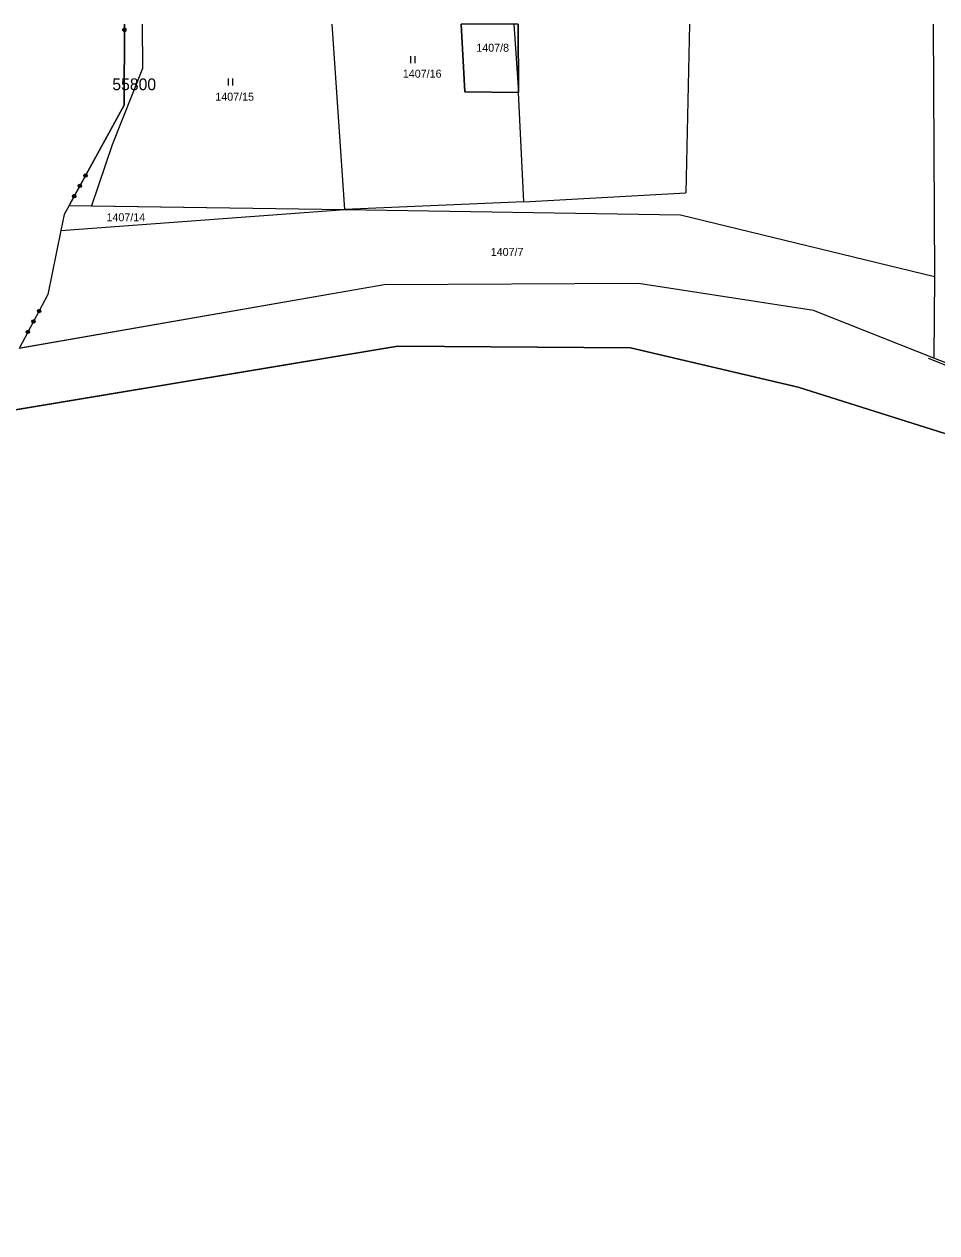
# Model space of a CAD drawing. Extents: x -779618 to -776429, y -1144546 to -1143350.
# Drawn here: x -778669.3 to -778475.5, y -1143606.4 to -1143349.7 of the extents above; entities that cross this region are included whole.
import ezdxf

# ---------------------------------------------------------------- set-up
doc = ezdxf.new("R2010")
doc.units = 0
for name, color, linetype in [('1', 7, 'Continuous'), ('11', 7, 'Continuous'), ('2', 7, 'Continuous'), ('3', 7, 'Continuous'), ('4', 7, 'Continuous')]:
    doc.layers.add(name, color=color, linetype=linetype)

msp = doc.modelspace()

# ---------------------------------------------------------------- linework, layer by layer
at = {"layer": '1'}
for p, q in [((-778648, -1143349.66), (-778648.07, -1143366.86)), ((-778601.22, -1143389.03), (-778603.9, -1143349.66)), ((-778575.7, -1143364.05), (-778576.52, -1143349.66)), ((-778565.31, -1143349.66), (-778564.32, -1143364.15)), ((-778564.36, -1143349.66), (-778564.32, -1143364.15)), ((-778527.99, -1143349.66), (-778528.77, -1143385.48)), ((-778476.27, -1143349.66), (-778475.97, -1143403.25)), ((-778564.32, -1143364.15), (-778575.7, -1143364.05)), ((-778563.16, -1143387.37), (-778564.32, -1143364.15)), ((-778648.07, -1143366.86), (-778659.74, -1143388.14)), ((-778563.16, -1143387.37), (-778528.77, -1143385.48)), ((-778659.74, -1143388.14), (-778660.8, -1143390.07)), ((-778659.74, -1143388.14), (-778601.22, -1143389.03)), ((-778563.16, -1143387.37), (-778601.22, -1143389.03)), ((-778661.5, -1143393.5), (-778601.22, -1143389.03)), ((-778660.8, -1143390.07), (-778661.5, -1143393.5)), ((-778601.22, -1143389.03), (-778529.9, -1143390.12)), ((-778529.9, -1143390.12), (-778475.97, -1143403.25)), ((-778661.5, -1143393.5), (-778664.27, -1143407.08)), ((-778475.97, -1143403.25), (-778476.13, -1143420.57)), ((-778592.85, -1143405), (-778670.33, -1143418.53)), ((-778538.84, -1143404.75), (-778592.85, -1143405)), ((-778501.66, -1143410.47), (-778538.84, -1143404.75)), ((-778664.27, -1143407.08), (-778670.33, -1143418.53)), ((-778476.13, -1143420.57), (-778501.66, -1143410.47)), ((-778715.72, -1143438.98), (-778589.94, -1143418.07)), ((-778589.94, -1143418.07), (-778540.55, -1143418.42)), ((-778540.55, -1143418.42), (-778504.96, -1143426.73)), ((-778465.13, -1143424.95), (-778476.13, -1143420.57)), ((-778504.96, -1143426.73), (-778468.65, -1143438.25))]:
    msp.add_line(p, q, dxfattribs=at)
for points in [[(-778647.68, -1143350.99), (-778647.87, -1143351.18), (-778648.14, -1143351.18), (-778648.33, -1143350.99), (-778648.33, -1143350.72), (-778648.14, -1143350.53), (-778647.87, -1143350.53), (-778647.68, -1143350.72), (-778647.68, -1143350.99), (-778647.72, -1143350.95), (-778647.72, -1143350.71), (-778647.8, -1143350.65), (-778647.8, -1143351.03), (-778647.88, -1143351.11), (-778647.88, -1143350.59), (-778647.96, -1143350.59), (-778647.96, -1143351.11), (-778648.04, -1143351.11), (-778648.04, -1143350.59), (-778648.12, -1143350.58), (-778648.12, -1143351.1), (-778648.2, -1143351.06), (-778648.2, -1143350.65), (-778648.28, -1143350.7), (-778648.28, -1143350.94)], [(-778656.06, -1143382.09), (-778656.32, -1143382.17), (-778656.56, -1143382.04), (-778656.63, -1143381.78), (-778656.5, -1143381.55), (-778656.24, -1143381.47), (-778656.01, -1143381.6), (-778655.93, -1143381.86), (-778656.06, -1143382.09), (-778656.1, -1143382.08), (-778655.98, -1143381.87), (-778656.02, -1143381.77), (-778656.21, -1143382.12), (-778656.31, -1143382.13), (-778656.05, -1143381.66), (-778656.12, -1143381.62), (-778656.37, -1143382.08), (-778656.45, -1143382.05), (-778656.19, -1143381.59), (-778656.26, -1143381.55), (-778656.52, -1143382.01), (-778656.56, -1143381.93), (-778656.36, -1143381.56), (-778656.46, -1143381.58), (-778656.6, -1143381.82)], [(-778657.27, -1143384.3), (-778657.52, -1143384.37), (-778657.76, -1143384.24), (-778657.84, -1143383.98), (-778657.71, -1143383.75), (-778657.45, -1143383.67), (-778657.21, -1143383.8), (-778657.14, -1143384.06), (-778657.27, -1143384.3), (-778657.3, -1143384.27), (-778657.18, -1143384.06), (-778657.21, -1143383.95), (-778657.41, -1143384.3), (-778657.51, -1143384.33), (-778657.25, -1143383.84), (-778657.32, -1143383.8), (-778657.58, -1143384.29), (-778657.65, -1143384.25), (-778657.39, -1143383.76), (-778657.46, -1143383.72), (-778657.72, -1143384.22), (-778657.76, -1143384.11), (-778657.56, -1143383.76), (-778657.67, -1143383.79), (-778657.79, -1143384)], [(-778658.47, -1143386.5), (-778658.73, -1143386.57), (-778658.97, -1143386.44), (-778659.04, -1143386.18), (-778658.91, -1143385.95), (-778658.66, -1143385.87), (-778658.42, -1143386), (-778658.34, -1143386.26), (-778658.47, -1143386.5), (-778658.49, -1143386.44), (-778658.37, -1143386.23), (-778658.41, -1143386.14), (-778658.6, -1143386.47), (-778658.71, -1143386.51), (-778658.46, -1143386.05), (-778658.53, -1143386.01), (-778658.78, -1143386.47), (-778658.85, -1143386.43), (-778658.6, -1143385.97), (-778658.66, -1143385.93), (-778658.91, -1143386.38), (-778658.96, -1143386.31), (-778658.77, -1143385.95), (-778658.86, -1143385.95), (-778658.98, -1143386.16)], [(-778665.91, -1143410.86), (-778666.17, -1143410.94), (-778666.4, -1143410.81), (-778666.48, -1143410.56), (-778666.36, -1143410.32), (-778666.1, -1143410.24), (-778665.86, -1143410.36), (-778665.78, -1143410.62), (-778665.91, -1143410.86), (-778665.95, -1143410.85), (-778665.84, -1143410.64), (-778665.87, -1143410.53), (-778666.06, -1143410.88), (-778666.16, -1143410.9), (-778665.9, -1143410.42), (-778665.97, -1143410.38), (-778666.22, -1143410.85), (-778666.3, -1143410.82), (-778666.05, -1143410.36), (-778666.12, -1143410.32), (-778666.37, -1143410.79), (-778666.42, -1143410.7), (-778666.21, -1143410.32), (-778666.32, -1143410.35), (-778666.45, -1143410.6)], [(-778667.08, -1143413.08), (-778667.34, -1143413.16), (-778667.58, -1143413.03), (-778667.66, -1143412.77), (-778667.53, -1143412.54), (-778667.27, -1143412.46), (-778667.04, -1143412.58), (-778666.96, -1143412.84), (-778667.08, -1143413.08), (-778667.11, -1143413.05), (-778667, -1143412.84), (-778667.03, -1143412.73), (-778667.22, -1143413.08), (-778667.33, -1143413.12), (-778667.07, -1143412.62), (-778667.14, -1143412.59), (-778667.4, -1143413.08), (-778667.47, -1143413.04), (-778667.21, -1143412.55), (-778667.28, -1143412.51), (-778667.54, -1143413.01), (-778667.57, -1143412.9), (-778667.39, -1143412.54), (-778667.5, -1143412.58), (-778667.61, -1143412.79)], [(-778668.26, -1143415.3), (-778668.51, -1143415.38), (-778668.75, -1143415.25), (-778668.83, -1143414.99), (-778668.7, -1143414.75), (-778668.45, -1143414.68), (-778668.21, -1143414.8), (-778668.13, -1143415.06), (-778668.26, -1143415.3), (-778668.27, -1143415.24), (-778668.16, -1143415.03), (-778668.2, -1143414.94), (-778668.38, -1143415.28), (-778668.49, -1143415.31), (-778668.25, -1143414.85), (-778668.32, -1143414.81), (-778668.56, -1143415.27), (-778668.63, -1143415.24), (-778668.39, -1143414.78), (-778668.45, -1143414.73), (-778668.7, -1143415.19), (-778668.75, -1143415.12), (-778668.56, -1143414.75), (-778668.65, -1143414.76), (-778668.76, -1143414.97)]]:
    msp.add_lwpolyline(points, dxfattribs=at)
at = {"layer": '11'}
for p, q in [((-778564.36, -1143349.66), (-778576.52, -1143349.66)), ((-778659.74, -1143388.14), (-778654.99, -1143388.21))]:
    msp.add_line(p, q, dxfattribs=at)
for points in [[(-778659.74, -1143388.14), (-778648.07, -1143366.86), (-778648, -1143349.66)], [(-778644.2, -1143349.66), (-778644.17, -1143359.04), (-778650.61, -1143375.27), (-778654.99, -1143388.21)], [(-778576.52, -1143349.66), (-778575.7, -1143364.05), (-778564.32, -1143364.15), (-778564.36, -1143349.66)], [(-778654.99, -1143388.21), (-778601.22, -1143389.03), (-778529.9, -1143390.12), (-778475.97, -1143403.25), (-778476.13, -1143420.57), (-778501.66, -1143410.47), (-778538.84, -1143404.75), (-778592.85, -1143405), (-778669.74, -1143418.43)], [(-778391.62, -1143606.39), (-778385.54, -1143593.64), (-778391.52, -1143569.91), (-778391.96, -1143568.16), (-778423.5, -1143521.47), (-778427.52, -1143515.51), (-778428.85, -1143497.7), (-778426.9, -1143499.73), (-778427, -1143498.81), (-778429.76, -1143496.2), (-778458.56, -1143448.73), (-778464.32, -1143442.75), (-778464.56, -1143442.31), (-778464.82, -1143442.22), (-778468.65, -1143438.25), (-778504.96, -1143426.73), (-778540.55, -1143418.42), (-778589.94, -1143418.07), (-778698.13, -1143436.06)]]:
    msp.add_lwpolyline(points, dxfattribs=at)
at = {"layer": '3'}
for p, q in [((-778587.28, -1143356.45), (-778587.28, -1143357.95)), ((-778586.28, -1143357.95), (-778586.28, -1143356.45)), ((-778625.96, -1143361.18), (-778625.96, -1143362.68)), ((-778624.96, -1143362.68), (-778624.96, -1143361.18))]:
    msp.add_line(p, q, dxfattribs=at)
at = {"layer": '4'}
msp.add_line((-778465.44, -1143425.36), (-778477.29, -1143420.64), dxfattribs=at)

# ---------------------------------------------------------------- texts
at = {"layer": '11'}
msp.add_text('55800', height=2.5, dxfattribs=at).set_placement((-778650.57, -1143363.68))
at = {"layer": '2'}
for s, p in [('1407/8', (-778573.28, -1143355.51)), ('1407/16', (-778588.88, -1143361.02)), ('1407/15', (-778628.7, -1143365.91)), ('1407/14', (-778651.81, -1143391.53)), ('1407/7', (-778570.21, -1143398.89))]:
    msp.add_text(s, height=1.7, dxfattribs=at).set_placement(p)

doc.saveas('drawing.dxf')
